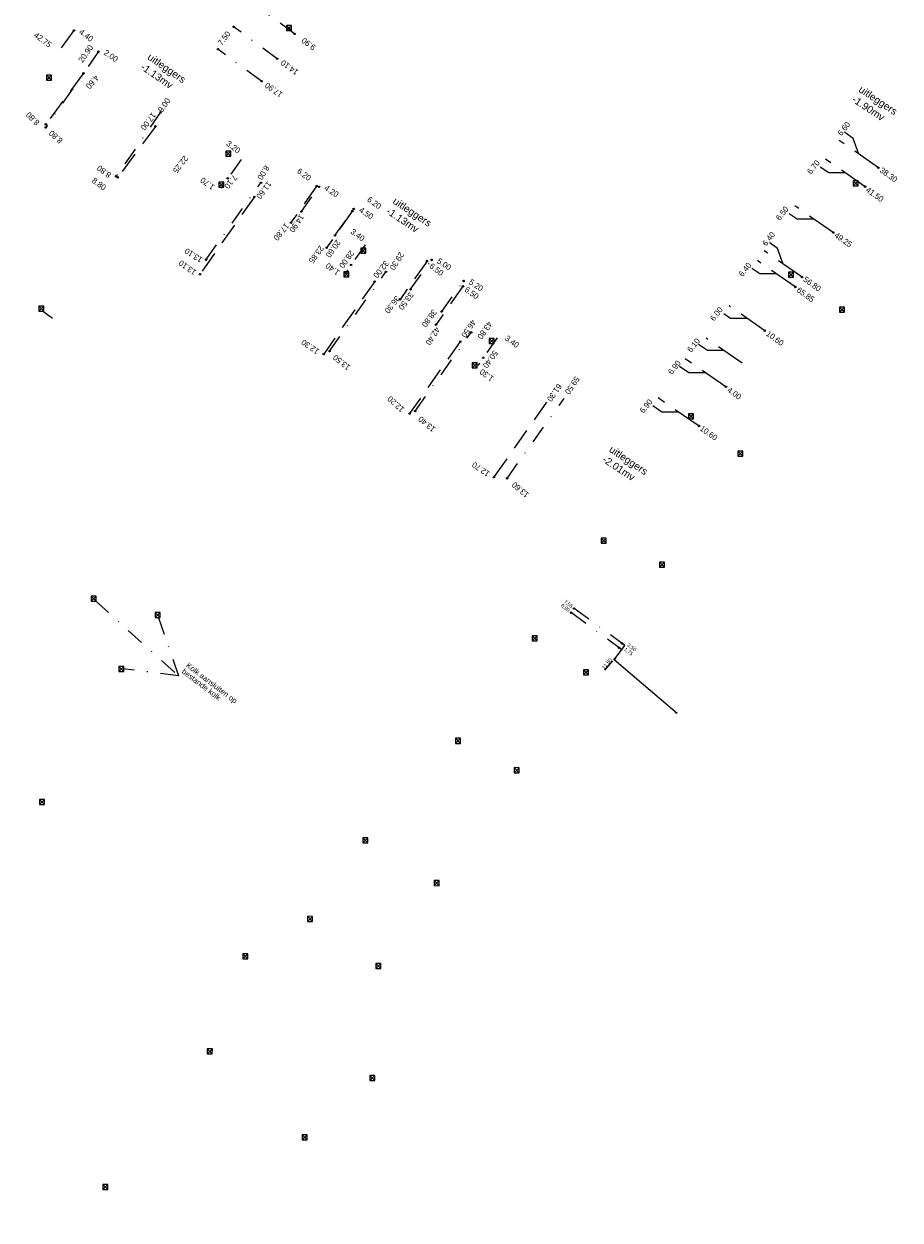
# Model space of a CAD drawing. Header units: inches. Extents: x 0 to 191500, y 0 to 342750.
# Tile 526 of 547: x 189725 to 189847, y 334929 to 335095. Entities that reach past the tile are written whole.
import ezdxf

# ---------------------------------------------------------------- set-up
doc = ezdxf.new("R2010")
doc.units = ezdxf.units.IN
doc.header["$MEASUREMENT"] = 0
for name, pattern in [('RI-GWA_HUISAANSLUITING', [23, 4, -1.8, 2.6, -1.8, 4.6, -1.8, 4.6, -1.8]), ('RI-HWA_HUISAANSLUITING', [4.8, 3, -1.8]), ('RI-HWA_KOLKAANSLUITING', [4.3, 2.5, -1.8]), ('RI-VWA_HUISAANSLUITING', [6.1, 2.5, -1.8, 0, -1.8])]:
    doc.linetypes.add(name, pattern=pattern)
doc.layers.get('0').update_dxf_attribs({"lineweight": 20})
for name, color, linetype, lineweight in [('ECW', 150, 'Continuous', 20), ('N-WE-RI-GWA-MAATVOERING-T25', 30, 'RI-GWA_HUISAANSLUITING', 20), ('N-WE-RI-GWA_HUISAANSLUITING_PP_160-G', 30, 'RI-GWA_HUISAANSLUITING', 20), ('N-WE-RI-HWA-MAATVOERING-T25', 151, 'Continuous', 20), ('N-WE-RI-HWA_HUISAANSLUITING_PP_160-G', 150, 'RI-HWA_HUISAANSLUITING', 20), ('N-WE-RI-HWA_KOLK-S', 150, 'Continuous', 20), ('N-WE-RI-HWA_KOLKAANSLUITING_PP_160-G', 150, 'RI-HWA_KOLKAANSLUITING', 20), ('N-WE-RI-HWA_RIOOLPUT_ONTSTOPPINGSPUT-G', 150, 'Continuous', 20), ('N-WE-RI-INLAAT', 7, 'Continuous', 20), ('N-WE-RI-VWA-MAATVOERING-T25', 30, 'Continuous', 20), ('N-WE-RI-VWA_HUISAANSLUITING_PP_160-G', 20, 'RI-VWA_HUISAANSLUITING', 20), ('N-WE-RI-VWA_RIOOLPUT_ONTSTOPPINGSPUT-G', 30, 'Continuous', 20), ('Tekst algemeen', 7, 'Continuous', 20)]:
    doc.layers.add(name, color=color, linetype=linetype, lineweight=lineweight)
doc.styles.add('arial', font='arial.ttf')
picture_1 = doc.add_image_def('image1.ecw', size_in_pixel=(220000, 285000))

# ---------------------------------------------------------------- blocks, each defined once
blk = doc.blocks.new('A$C2C270354')
h = blk.add_hatch(color=256)
h.dxf.hatch_style = 1
edge = h.paths.add_edge_path()
edge.add_arc((0, 0), 0.1, 0, 360)
blk.add_circle((0, 0), 0.1)

msp = doc.modelspace()

# ---------------------------------------------------------------- hatches: boundary and pattern name
at = {"layer": 'N-WE-RI-VWA-MAATVOERING-T25'}
h = msp.add_hatch(color=256, dxfattribs=at)
h.paths.add_polyline_path([(189807.01988, 335006.90422), (189806.95599, 335006.95237), (189806.86943, 335006.70457)])
h.paths.add_polyline_path([(189807.08378, 335006.85608), (189807.01988, 335006.90422), (189806.86943, 335006.70457)])
h = msp.add_hatch(color=256, dxfattribs=at)
h.paths.add_polyline_path([(189815.48188, 334999.46712), (189815.43075, 334999.40619), (189815.621, 334999.244)])
h.paths.add_polyline_path([(189815.43075, 334999.40619), (189815.37986, 334999.34554), (189815.621, 334999.244)])

# ---------------------------------------------------------------- linework, layer by layer
at = {"layer": 'N-WE-RI-GWA_HUISAANSLUITING_PP_160-G'}
for points, elevation in [([(189843.509, 335074.9489), (189838.09366, 335078.7217)], 42.12), ([(189840.00675, 335079.00808), (189838.85941, 335079.82083)], 42.12), ([(189840.80133, 335076.8353), (189840.00675, 335079.00808)], 42.12), ([(189836.61757, 335074.23084), (189835.4164, 335075.05379)], 42.12), ([(189841.67977, 335072.32328), (189836.18237, 335076.15324)], 42.12), ([(189838.93107, 335074.23826), (189836.61757, 335074.23084)], 42.12), ([(189832.26943, 335067.81475), (189831.15076, 335068.58117)], 42.12), ([(189837.24958, 335065.96435), (189831.91629, 335069.67999)], 42.12), ([(189834.58294, 335067.82217), (189832.26943, 335067.81475)], 42.12), ([(189832.93373, 335059.76952), (189827.68248, 335063.428)], 42.12), ([(189829.51352, 335063.77154), (189828.44779, 335064.52649)], 42.12), ([(189830.3081, 335061.59876), (189829.51352, 335063.77154)], 42.12), ([(189831.99053, 335058.41568), (189826.73928, 335062.07416)], 42.12), ([(189827.0514, 335060.2375), (189825.97398, 335060.97567)], 42.12), ([(189829.3649, 335060.24492), (189827.0514, 335060.2375)], 42.12), ([(189827.76042, 335052.34393), (189822.83737, 335055.77375)], 42.12), ([(189822.98539, 335054.05142), (189822.07296, 335054.67655)], 42.12), ([(189825.29889, 335054.05884), (189822.98539, 335054.05142)], 42.12), ([(189819.81536, 335049.57801), (189818.54524, 335050.4482)], 42.155), ([(189824.64, 335047.865), (189819.61773, 335051.30587)], 42.155), ([(189822.37922, 335044.56517), (189816.69698, 335048.4582)], 42.155), ([(189822.12886, 335049.58543), (189819.81536, 335049.57801)], 42.155), ([(189817.2246, 335046.50426), (189815.95448, 335047.37445)], 42.155), ([(189819.5381, 335046.51169), (189817.2246, 335046.50426)], 42.155), ([(189813.4943, 335041.05955), (189812.22419, 335041.92973)], 42.155), ([(189818.64892, 335039.12046), (189812.96669, 335043.01348)], 42.155), ([(189815.80781, 335041.06697), (189813.4943, 335041.05955)], 42.155)]:
    msp.add_lwpolyline(points, dxfattribs=dict(at, elevation=elevation))
at = {"layer": 'N-WE-RI-HWA_HUISAANSLUITING_PP_160-G'}
for points, elevation in [([(189731.96013, 335094.0055), (189729.585, 335090.787)], 41.279), ([(189733.28628, 335088.0556), (189728.06099, 335080.9749)], 41.279), ([(189743.26363, 335080.69269), (189738.03834, 335073.61199)], 41.279), ([(189765.61399, 335072.40953), (189762.04786, 335067.33777)], 41.97), ([(189756.9761, 335070.9039), (189749.44122, 335060.18776)], 41.97), ([(189770.56304, 335068.92968), (189766.99692, 335063.85792)], 41.97), ([(189780.92002, 335062.01408), (189777.18134, 335056.69692)], 41.97), ([(189773.66383, 335059.1702), (189766.5891, 335049.10848)], 41.97), ([(189785.90998, 335058.50548), (189782.1713, 335053.18831)], 41.97), ([(189785.5252, 335050.83007), (189778.50799, 335040.85015)], 41.97), ([(189797.496, 335042.413), (189790.1912, 335032.02407)], 41.783)]:
    msp.add_lwpolyline(points, dxfattribs=dict(at, elevation=elevation))
for points in [[(189731.96013, 335094.0055), (189729.585, 335090.787)], [(189733.28628, 335088.0556), (189728.06099, 335080.9749)], [(189743.26363, 335080.69269), (189738.03834, 335073.61199)], [(189765.61399, 335072.40953), (189762.04786, 335067.33777)], [(189756.9761, 335070.9039), (189749.44122, 335060.18776)], [(189770.56304, 335068.92968), (189766.99692, 335063.85792)], [(189780.92002, 335062.01408), (189777.18134, 335056.69692)], [(189773.66383, 335059.1702), (189766.5891, 335049.10848)], [(189785.90998, 335058.50548), (189782.1713, 335053.18831)], [(189785.5252, 335050.83007), (189778.50799, 335040.85015)], [(189797.496, 335042.413), (189790.1912, 335032.02407)]]:
    msp.add_lwpolyline(points, dxfattribs=at)
at = {"layer": 'N-WE-RI-HWA_KOLK-S'}
for p, q in [((189761.44587, 335094.67533), (189761.44437, 335093.97887)), ((189761.44437, 335093.97887), (189762.14232, 335094.67383)), ((189761.44437, 335093.97887), (189762.14083, 335093.97738)), ((189762.14083, 335093.97738), (189761.44587, 335094.67533)), ((189762.14232, 335094.67383), (189761.44587, 335094.67533)), ((189762.14083, 335093.97738), (189762.14232, 335094.67383)), ((189728.14413, 335087.77966), (189728.14264, 335087.08321)), ((189728.14264, 335087.08321), (189728.84059, 335087.77817)), ((189728.14264, 335087.08321), (189728.83909, 335087.08171)), ((189728.83909, 335087.08171), (189728.14413, 335087.77966)), ((189728.84059, 335087.77817), (189728.14413, 335087.77966)), ((189728.83909, 335087.08171), (189728.84059, 335087.77817)), ((189753.02726, 335077.24646), (189753.02576, 335076.55001)), ((189753.02576, 335076.55001), (189753.72371, 335077.24496)), ((189753.02576, 335076.55001), (189753.72222, 335076.54851)), ((189753.72222, 335076.54851), (189753.02726, 335077.24646)), ((189753.72371, 335077.24496), (189753.02726, 335077.24646)), ((189753.72222, 335076.54851), (189753.72371, 335077.24496)), ((189752.03455, 335072.94601), (189752.03306, 335072.24956)), ((189752.03306, 335072.24956), (189752.73101, 335072.94451)), ((189752.03306, 335072.24956), (189752.72951, 335072.24806)), ((189752.72951, 335072.24806), (189752.03455, 335072.94601)), ((189752.73101, 335072.94451), (189752.03455, 335072.94601)), ((189752.72951, 335072.24806), (189752.73101, 335072.94451)), ((189840.02013, 335073.13098, 42.072), (189840.01863, 335072.43453, 42.072)), ((189840.01863, 335072.43453, 42.072), (189840.71658, 335073.12949, 42.072)), ((189840.01863, 335072.43453, 42.072), (189840.71508, 335072.43303, 42.072)), ((189840.71508, 335072.43303, 42.072), (189840.02013, 335073.13098, 42.072)), ((189840.71658, 335073.12949, 42.072), (189840.02013, 335073.13098, 42.072)), ((189840.71508, 335072.43303, 42.072), (189840.71658, 335073.12949, 42.072)), ((189771.7544, 335063.7827), (189771.7529, 335063.08624)), ((189771.7529, 335063.08624), (189772.45085, 335063.7812)), ((189772.44935, 335063.08475), (189771.7544, 335063.7827)), ((189772.45085, 335063.7812), (189771.7544, 335063.7827)), ((189772.44935, 335063.08475), (189772.45085, 335063.7812)), ((189771.7529, 335063.08624), (189772.44935, 335063.08475)), ((189769.36523, 335060.51959), (189769.36373, 335059.82314)), ((189769.36373, 335059.82314), (189770.06168, 335060.5181)), ((189770.06019, 335059.82164), (189769.36523, 335060.51959)), ((189770.06168, 335060.5181), (189769.36523, 335060.51959)), ((189770.06019, 335059.82164), (189770.06168, 335060.5181)), ((189831.06513, 335060.47598, 42.075), (189831.06363, 335059.77953, 42.075)), ((189831.06363, 335059.77953, 42.075), (189831.76158, 335060.47449, 42.075)), ((189831.76008, 335059.77803, 42.075), (189831.06513, 335060.47598, 42.075)), ((189831.76158, 335060.47449, 42.075), (189831.06513, 335060.47598, 42.075)), ((189831.76008, 335059.77803, 42.075), (189831.76158, 335060.47449, 42.075)), ((189769.36373, 335059.82314), (189770.06019, 335059.82164)), ((189831.06363, 335059.77953, 42.075), (189831.76008, 335059.77803, 42.075)), ((189727.07241, 335055.7645), (189727.07092, 335055.06805)), ((189727.07092, 335055.06805), (189727.76887, 335055.76301)), ((189727.07092, 335055.06805), (189727.76737, 335055.06655)), ((189727.76737, 335055.06655), (189727.07241, 335055.7645)), ((189727.76887, 335055.76301), (189727.07241, 335055.7645)), ((189727.76737, 335055.06655), (189727.76887, 335055.76301)), ((189838.11913, 335055.60598, 42.086), (189838.11763, 335054.90953, 42.086)), ((189838.11763, 335054.90953, 42.086), (189838.81558, 335055.60449, 42.086)), ((189838.81408, 335054.90803, 42.086), (189838.11913, 335055.60598, 42.086)), ((189838.81558, 335055.60449, 42.086), (189838.11913, 335055.60598, 42.086)), ((189838.81408, 335054.90803, 42.086), (189838.81558, 335055.60449, 42.086)), ((189838.11763, 335054.90953, 42.086), (189838.81408, 335054.90803, 42.086)), ((189789.52173, 335051.26854), (189789.52023, 335050.57208)), ((189789.52023, 335050.57208), (189790.21818, 335051.26704)), ((189789.52023, 335050.57208), (189790.21668, 335050.57059)), ((189790.21668, 335050.57059), (189789.52173, 335051.26854)), ((189790.21818, 335051.26704), (189789.52173, 335051.26854)), ((189790.21668, 335050.57059), (189790.21818, 335051.26704)), ((189787.16621, 335047.90452), (189787.16471, 335047.20806)), ((189787.16471, 335047.20806), (189787.86266, 335047.90302)), ((189787.16471, 335047.20806), (189787.86116, 335047.20657)), ((189787.86116, 335047.20657), (189787.16621, 335047.90452)), ((189787.86266, 335047.90302), (189787.16621, 335047.90452)), ((189787.86116, 335047.20657), (189787.86266, 335047.90302)), ((189817.19413, 335040.81198, 42.156), (189817.19263, 335040.11553, 42.156)), ((189817.19263, 335040.11553, 42.156), (189817.89058, 335040.81049, 42.156)), ((189817.19263, 335040.11553, 42.156), (189817.88908, 335040.11403, 42.156)), ((189817.88908, 335040.11403, 42.156), (189817.19413, 335040.81198, 42.156)), ((189817.89058, 335040.81049, 42.156), (189817.19413, 335040.81198, 42.156)), ((189817.88908, 335040.11403, 42.156), (189817.89058, 335040.81049, 42.156)), ((189824.00213, 335035.62098, 42.136), (189824.00063, 335034.92453, 42.136)), ((189824.00063, 335034.92453, 42.136), (189824.69858, 335035.61949, 42.136)), ((189824.69708, 335034.92303, 42.136), (189824.00213, 335035.62098, 42.136)), ((189824.69858, 335035.61949, 42.136), (189824.00213, 335035.62098, 42.136)), ((189824.69708, 335034.92303, 42.136), (189824.69858, 335035.61949, 42.136)), ((189824.00063, 335034.92453, 42.136), (189824.69708, 335034.92303, 42.136)), ((189805.07913, 335023.57598, 42.213), (189805.07763, 335022.87953, 42.213)), ((189805.07763, 335022.87953, 42.213), (189805.77558, 335023.57449, 42.213)), ((189805.77408, 335022.87803, 42.213), (189805.07913, 335023.57598, 42.213)), ((189805.77558, 335023.57449, 42.213), (189805.07913, 335023.57598, 42.213)), ((189805.77408, 335022.87803, 42.213), (189805.77558, 335023.57449, 42.213)), ((189805.07763, 335022.87953, 42.213), (189805.77408, 335022.87803, 42.213)), ((189813.16313, 335020.23598, 42.209), (189813.16163, 335019.53953, 42.209)), ((189813.16163, 335019.53953, 42.209), (189813.85958, 335020.23449, 42.209)), ((189813.85808, 335019.53803, 42.209), (189813.16313, 335020.23598, 42.209)), ((189813.85958, 335020.23449, 42.209), (189813.16313, 335020.23598, 42.209)), ((189813.85808, 335019.53803, 42.209), (189813.85958, 335020.23449, 42.209)), ((189813.16163, 335019.53953, 42.209), (189813.85808, 335019.53803, 42.209)), ((189734.33093, 335015.52422), (189734.32943, 335014.82777)), ((189734.32943, 335014.82777), (189735.02738, 335015.52272)), ((189735.02589, 335014.82627), (189734.33093, 335015.52422)), ((189735.02738, 335015.52272), (189734.33093, 335015.52422)), ((189735.02589, 335014.82627), (189735.02738, 335015.52272)), ((189734.32943, 335014.82777), (189735.02589, 335014.82627)), ((189743.22342, 335013.23765), (189743.22193, 335012.5412)), ((189743.22193, 335012.5412), (189743.91987, 335013.23615)), ((189743.22193, 335012.5412), (189743.91838, 335012.5397)), ((189743.91838, 335012.5397), (189743.22342, 335013.23765)), ((189743.91987, 335013.23615), (189743.22342, 335013.23765)), ((189743.91838, 335012.5397), (189743.91987, 335013.23615)), ((189795.50513, 335010.01098, 42.228), (189795.50363, 335009.31453, 42.228)), ((189795.50363, 335009.31453, 42.228), (189796.20158, 335010.00949, 42.228)), ((189795.50363, 335009.31453, 42.228), (189796.20008, 335009.31303, 42.228)), ((189796.20008, 335009.31303, 42.228), (189795.50513, 335010.01098, 42.228)), ((189796.20158, 335010.00949, 42.228), (189795.50513, 335010.01098, 42.228)), ((189796.20008, 335009.31303, 42.228), (189796.20158, 335010.00949, 42.228)), ((189738.17864, 335005.77959), (189738.17714, 335005.08313)), ((189738.17714, 335005.08313), (189738.87509, 335005.77809)), ((189738.8736, 335005.08164), (189738.17864, 335005.77959)), ((189738.87509, 335005.77809), (189738.17864, 335005.77959)), ((189738.8736, 335005.08164), (189738.87509, 335005.77809)), ((189802.60713, 335005.31498, 42.258), (189802.60563, 335004.61853, 42.258)), ((189802.60563, 335004.61853, 42.258), (189803.30358, 335005.31349, 42.258)), ((189803.30208, 335004.61703, 42.258), (189802.60713, 335005.31498, 42.258)), ((189803.30358, 335005.31349, 42.258), (189802.60713, 335005.31498, 42.258)), ((189803.30208, 335004.61703, 42.258), (189803.30358, 335005.31349, 42.258)), ((189738.17714, 335005.08313), (189738.8736, 335005.08164)), ((189802.60563, 335004.61853, 42.258), (189803.30208, 335004.61703, 42.258)), ((189784.87252, 334995.79697), (189784.87103, 334995.10052)), ((189784.87103, 334995.10052), (189785.56897, 334995.79548)), ((189784.87252, 334995.79697), (189785.56748, 334995.09903)), ((189785.56897, 334995.79548), (189784.87252, 334995.79697)), ((189785.56748, 334995.09903), (189785.56897, 334995.79548)), ((189784.87103, 334995.10052), (189785.56748, 334995.09903)), ((189793.00913, 334991.72698, 42.31), (189793.00763, 334991.03053, 42.31)), ((189793.00763, 334991.03053, 42.31), (189793.70558, 334991.72549, 42.31)), ((189793.00763, 334991.03053, 42.31), (189793.70408, 334991.02903, 42.31)), ((189793.70408, 334991.02903, 42.31), (189793.00913, 334991.72698, 42.31)), ((189793.70558, 334991.72549, 42.31), (189793.00913, 334991.72698, 42.31)), ((189793.70408, 334991.02903, 42.31), (189793.70558, 334991.72549, 42.31)), ((189727.16552, 334987.31997), (189727.16403, 334986.62352)), ((189727.16403, 334986.62352), (189727.86197, 334987.31848)), ((189727.16552, 334987.31997), (189727.86048, 334986.62203)), ((189727.86197, 334987.31848), (189727.16552, 334987.31997)), ((189727.86048, 334986.62203), (189727.86197, 334987.31848)), ((189727.16403, 334986.62352), (189727.86048, 334986.62203)), ((189772.01952, 334981.99997), (189772.01803, 334981.30352)), ((189772.01803, 334981.30352), (189772.71597, 334981.99848)), ((189772.01952, 334981.99997), (189772.71448, 334981.30203)), ((189772.71597, 334981.99848), (189772.01952, 334981.99997)), ((189772.71448, 334981.30203), (189772.71597, 334981.99848)), ((189772.01803, 334981.30352), (189772.71448, 334981.30203)), ((189781.90852, 334976.05297), (189781.90703, 334975.35652)), ((189781.90703, 334975.35652), (189782.60497, 334976.05148)), ((189781.90703, 334975.35652), (189782.60348, 334975.35503)), ((189781.90852, 334976.05297), (189782.60348, 334975.35503)), ((189782.60497, 334976.05148), (189781.90852, 334976.05297)), ((189782.60348, 334975.35503), (189782.60497, 334976.05148)), ((189764.34852, 334971.10097), (189764.34703, 334970.40452)), ((189764.34703, 334970.40452), (189765.04497, 334971.09948)), ((189764.34703, 334970.40452), (189765.04348, 334970.40303)), ((189764.34852, 334971.10097), (189765.04348, 334970.40303)), ((189765.04497, 334971.09948), (189764.34852, 334971.10097)), ((189765.04348, 334970.40303), (189765.04497, 334971.09948)), ((189755.38952, 334965.88597), (189755.38803, 334965.18952)), ((189755.38803, 334965.18952), (189756.08597, 334965.88448)), ((189755.38952, 334965.88597), (189756.08448, 334965.18803)), ((189756.08597, 334965.88448), (189755.38952, 334965.88597)), ((189756.08448, 334965.18803), (189756.08597, 334965.88448)), ((189755.38803, 334965.18952), (189756.08448, 334965.18803)), ((189773.80952, 334964.57097), (189773.80803, 334963.87452)), ((189773.80803, 334963.87452), (189774.50597, 334964.56948)), ((189773.80803, 334963.87452), (189774.50448, 334963.87303)), ((189773.80952, 334964.57097), (189774.50448, 334963.87303)), ((189774.50597, 334964.56948), (189773.80952, 334964.57097)), ((189774.50448, 334963.87303), (189774.50597, 334964.56948)), ((189750.45452, 334952.72497), (189750.45303, 334952.02852)), ((189750.45303, 334952.02852), (189751.15097, 334952.72348)), ((189750.45452, 334952.72497), (189751.14948, 334952.02703)), ((189751.15097, 334952.72348), (189750.45452, 334952.72497)), ((189751.14948, 334952.02703), (189751.15097, 334952.72348)), ((189750.45303, 334952.02852), (189751.14948, 334952.02703)), ((189772.98252, 334949.00297), (189772.98103, 334948.30652)), ((189772.98103, 334948.30652), (189773.67897, 334949.00148)), ((189772.98252, 334949.00297), (189773.67748, 334948.30503)), ((189773.67897, 334949.00148), (189772.98252, 334949.00297)), ((189773.67748, 334948.30503), (189773.67897, 334949.00148)), ((189772.98103, 334948.30652), (189773.67748, 334948.30503)), ((189763.60652, 334940.79097), (189763.60503, 334940.09452)), ((189763.60503, 334940.09452), (189764.30297, 334940.78948)), ((189763.60652, 334940.79097), (189764.30148, 334940.09303)), ((189764.30297, 334940.78948), (189763.60652, 334940.79097)), ((189764.30148, 334940.09303), (189764.30297, 334940.78948)), ((189763.60503, 334940.09452), (189764.30148, 334940.09303)), ((189735.96852, 334933.89797), (189735.96703, 334933.20152)), ((189735.96703, 334933.20152), (189736.66497, 334933.89648)), ((189735.96852, 334933.89797), (189736.66348, 334933.20003)), ((189736.66497, 334933.89648), (189735.96852, 334933.89797)), ((189736.66348, 334933.20003), (189736.66497, 334933.89648)), ((189735.96703, 334933.20152), (189736.66348, 334933.20003))]:
    msp.add_line(p, q, dxfattribs=at)
at = {"layer": 'N-WE-RI-HWA_KOLKAANSLUITING_PP_160-G'}
for points in [[(189762.55666, 335093.51761), (189757.72047, 335097.06885)], [(189755.13556, 335076.1099), (189752.31718, 335072.10157)], [(189772.34734, 335064.25221), (189769.58647, 335060.32569)], [(189727.58785, 335055.11456), (189728.96771, 335054.07099)], [(189790.67112, 335051.36815), (189787.96777, 335047.52343)]]:
    msp.add_lwpolyline(points, dxfattribs=at)
at = {"layer": 'N-WE-RI-HWA_RIOOLPUT_ONTSTOPPINGSPUT-G'}
for p, q in [((189732.058, 335094.02604), (189731.86226, 335093.98496)), ((189731.93959, 335094.10337), (189731.98067, 335093.90763)), ((189728.15885, 335080.99543), (189727.96312, 335080.95436)), ((189728.04045, 335081.07276), (189728.08152, 335080.87703)), ((189738.13621, 335073.63253), (189737.94047, 335073.59145)), ((189738.0178, 335073.70985), (189738.05888, 335073.51412)), ((189765.71185, 335072.43007), (189765.51612, 335072.38899)), ((189765.59345, 335072.5074), (189765.63452, 335072.31166)), ((189770.66091, 335068.95022), (189770.46517, 335068.90915)), ((189770.5425, 335069.02755), (189770.58358, 335068.83182)), ((189781.01789, 335062.03462), (189780.82215, 335061.99355)), ((189780.89948, 335062.11195), (189780.94056, 335061.91622)), ((189749.53909, 335060.2083), (189749.34336, 335060.16722)), ((189749.42069, 335060.28562), (189749.46176, 335060.08989)), ((189786.00785, 335058.52602), (189785.81211, 335058.48494)), ((189785.88944, 335058.60335), (189785.93052, 335058.40761)), ((189766.68697, 335049.12902), (189766.49123, 335049.08794)), ((189766.56856, 335049.20635), (189766.60964, 335049.01061)), ((189778.60586, 335040.87069), (189778.41012, 335040.82961)), ((189778.48745, 335040.94802), (189778.52853, 335040.75228)), ((189790.28906, 335032.04461), (189790.09333, 335032.00353)), ((189790.17066, 335032.12194), (189790.21174, 335031.9262))]:
    msp.add_line(p, q, dxfattribs=at)
for centre in [(189731.96013, 335094.0055), (189728.06099, 335080.9749), (189738.03834, 335073.61199), (189765.61399, 335072.40953), (189770.56304, 335068.92968), (189780.92002, 335062.01408), (189749.44122, 335060.18776), (189785.90998, 335058.50548), (189766.5891, 335049.10848), (189778.50799, 335040.85015), (189790.1912, 335032.02407)]:
    msp.add_circle(centre, 0.1, dxfattribs=at)
at = {"layer": 'N-WE-RI-VWA-MAATVOERING-T25'}
for p, q in [((189806.86943, 335006.70457), (189808.36178, 335008.68498)), ((189806.86943, 335006.70457), (189806.95599, 335006.95237)), ((189807.08378, 335006.85608), (189806.86943, 335006.70457)), ((189815.621, 334999.244), (189806.86943, 335006.70457)), ((189815.37971, 334999.34537), (189815.48188, 334999.46712)), ((189815.621, 334999.244), (189815.37986, 334999.34554))]:
    msp.add_line(p, q, dxfattribs=at)
at = {"layer": 'N-WE-RI-VWA_HUISAANSLUITING_PP_160-G'}
for p, q in [((189734.88259, 335014.92178), (189746.45411, 335004.48164)), ((189808.37477, 335008.67551), (189801.30313, 335013.82861)), ((189743.64831, 335012.62995), (189746.45411, 335004.48164)), ((189807.95005, 335008.05782), (189800.89667, 335013.23587)), ((189746.45411, 335004.48164), (189738.79954, 335005.41779))]:
    msp.add_line(p, q, dxfattribs=at)
for points, elevation in [([(189762.55666, 335093.51761), (189757.72047, 335097.06885)], 41.54502), ([(189760.1492, 335090.07609), (189754.10397, 335094.51514)], 41.55513), ([(189735.35323, 335091.06013), (189728.05577, 335080.54409)], 41.358), ([(189757.97103, 335086.96234), (189751.92579, 335091.40139)], 41.56427), ([(189743.96891, 335082.64702), (189737.81168, 335073.77412)], 41.592), ([(189750.28171, 335062.20454), (189757.87986, 335072.87591)], 41.592), ([(189763.50066, 335068.87382), (189765.93671, 335072.29518)], 41.592), ([(189768.14393, 335065.56776), (189770.75398, 335069.23349)], 41.592), ([(189778.65237, 335058.0856), (189781.55243, 335062.15865)], 41.592), ([(189767.40086, 335049.52445), (189775.23102, 335060.52165)], 41.592), ([(189782.96979, 335055.01154), (189785.98585, 335059.2475)], 41.592), ([(189779.27068, 335041.19573), (189787.04283, 335052.11148)], 41.592), ([(189792.03216, 335031.86387), (189799.92033, 335042.94254)], 42.30878)]:
    msp.add_lwpolyline(points, dxfattribs=dict(at, elevation=elevation))
for points in [[(189760.1492, 335090.07609), (189754.10397, 335094.51514)], [(189735.35323, 335091.06013), (189728.05577, 335080.54409)], [(189757.97103, 335086.96234), (189751.92579, 335091.40139)], [(189743.96891, 335082.64702), (189737.81168, 335073.77412)], [(189750.28171, 335062.20454), (189757.87986, 335072.87591)], [(189763.50066, 335068.87382), (189765.93671, 335072.29518)], [(189768.14393, 335065.56776), (189770.75398, 335069.23349)], [(189778.65237, 335058.0856), (189781.55243, 335062.15865)], [(189767.40086, 335049.52445), (189775.23102, 335060.52165)], [(189782.96979, 335055.01154), (189785.98585, 335059.2475)], [(189779.27068, 335041.19573), (189787.04283, 335052.11148)], [(189792.03216, 335031.86387), (189799.92033, 335042.94254)]]:
    msp.add_lwpolyline(points, dxfattribs=at)
at = {"layer": 'N-WE-RI-VWA_RIOOLPUT_ONTSTOPPINGSPUT-G'}
for p, q in [((189754.1941, 335094.55847), (189754.01384, 335094.47182)), ((189754.06064, 335094.60527), (189754.1473, 335094.42502)), ((189751.88247, 335091.49152), (189751.96912, 335091.31126)), ((189735.44335, 335091.10346), (189735.2631, 335091.0168)), ((189735.3099, 335091.15026), (189735.39656, 335090.97001)), ((189752.01592, 335091.44472), (189751.83567, 335091.35806)), ((189728.1459, 335080.58742), (189727.96564, 335080.50076)), ((189728.01244, 335080.63422), (189728.0991, 335080.45396)), ((189737.9018, 335073.81744), (189737.72155, 335073.73079)), ((189737.76835, 335073.86424), (189737.85501, 335073.68399)), ((189766.02684, 335072.33851), (189765.84658, 335072.25185)), ((189765.89338, 335072.3853), (189765.98004, 335072.20505)), ((189770.84411, 335069.27682), (189770.66385, 335069.19017)), ((189770.71065, 335069.32362), (189770.79731, 335069.14337)), ((189750.37184, 335062.24787), (189750.19158, 335062.16121)), ((189750.23838, 335062.29467), (189750.32504, 335062.11441)), ((189781.64256, 335062.20197), (189781.4623, 335062.11532)), ((189781.5091, 335062.24877), (189781.59576, 335062.06852)), ((189786.07598, 335059.29083), (189785.89573, 335059.20418)), ((189785.94253, 335059.33763), (189786.02918, 335059.15738)), ((189767.49098, 335049.56777), (189767.31073, 335049.48112)), ((189767.35753, 335049.61457), (189767.44419, 335049.43432)), ((189779.3608, 335041.23906), (189779.18055, 335041.15241)), ((189779.22735, 335041.28586), (189779.314, 335041.10561)), ((189792.12229, 335031.9072), (189791.94204, 335031.82054)), ((189791.98884, 335031.95399), (189792.07549, 335031.77374)), ((189808.0608, 335009.0133), (189807.88055, 335008.92665)), ((189807.92735, 335009.0601), (189808.014, 335008.87985)), ((189807.63713, 335008.39703), (189807.45688, 335008.31038)), ((189807.50368, 335008.44383), (189807.59033, 335008.26358))]:
    msp.add_line(p, q, dxfattribs=at)
for centre in [(189754.10397, 335094.51514), (189751.92579, 335091.40139), (189735.35323, 335091.06013), (189728.05577, 335080.54409), (189737.81168, 335073.77412), (189765.93671, 335072.29518), (189770.75398, 335069.23349), (189750.28171, 335062.20454), (189781.55243, 335062.15865), (189785.98585, 335059.2475), (189767.40086, 335049.52445), (189779.27068, 335041.19573), (189792.03216, 335031.86387), (189807.97067, 335008.96998), (189807.547, 335008.35371)]:
    msp.add_circle(centre, 0.1, dxfattribs=at)

# ---------------------------------------------------------------- block references
at = {"layer": 'N-WE-RI-INLAAT', "rotation": 0.06357443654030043}
for p in [(189762.55666, 335093.51761), (189760.1492, 335090.07609), (189733.28628, 335088.0556), (189757.97103, 335086.96234), (189743.96891, 335082.64702), (189743.26363, 335080.69269), (189843.509, 335074.9489, 42.12), (189753.29498, 335073.49221), (189757.87986, 335072.87591), (189841.67977, 335072.32328, 42.12), (189756.9761, 335070.9039), (189763.50066, 335068.87382), (189762.04786, 335067.33777), (189768.14393, 335065.56776), (189837.24958, 335065.96435, 42.12), (189766.99692, 335063.85792), (189770.39173, 335061.47092), (189775.23102, 335060.52165), (189773.66383, 335059.1702), (189831.99053, 335058.41568, 42.12), (189832.93373, 335059.76952, 42.12), (189777.18134, 335056.69692), (189778.65237, 335058.0856), (189782.96979, 335055.01154), (189782.1713, 335053.18831), (189787.04283, 335052.11148), (189827.76042, 335052.34393, 42.12), (189785.5252, 335050.83007), (189788.71551, 335048.58686), (189822.37922, 335044.56517, 42.155), (189818.64892, 335039.12046, 42.155), (189801.29764, 335013.82062), (189800.89667, 335013.23587)]:
    msp.add_blockref('A$C2C270354', p, dxfattribs=at)

# ---------------------------------------------------------------- texts
at = {"layer": 'N-WE-RI-GWA-MAATVOERING-T25', "char_height": 0.8, "width": 5.1756488, "attachment_point": 1}
for s, insert, rotation in [('6.60', (189837.75269, 335079.8043, 0.668), 51.4962889), ('6.70', (189833.53808, 335074.4778, 0.668), 51.4962889), ('38.30', (189844.08138, 335075.07761, -41.487), 324.2779542), ('41.50', (189842.15408, 335072.35917, -41.487), 324.2779542), ('6.50', (189829.212, 335068.05854, 0.668), 51.4962889), ('6.40', (189827.33552, 335064.51989, 0.668), 51.4962889), ('49.25', (189837.78933, 335066.07278, -41.487), 324.2779542), ('6.40', (189824.05748, 335060.27308, 0.668), 51.4962889), ('65.85', (189832.56874, 335058.45744, -41.487), 324.2779542), ('56.80', (189833.4757, 335059.92993, -41.487), 324.2779542), ('6.00', (189820.09131, 335054.10711, 0.668), 51.4962889), ('10.60', (189828.31735, 335052.39759, -41.487), 324.2779542), ('6.10', (189816.92091, 335049.76926, 0.668), 51.4962889), ('6.90', (189814.25501, 335046.68974, 0.668), 51.4962889), ('4.00', (189822.91836, 335044.58775, -41.487), 324.2779542), ('6.90', (189810.32652, 335041.3217, 0.668), 51.4962889), ('10.60', (189819.13436, 335039.25848, -41.487), 324.2779542)]:
    msp.add_mtext(s, dxfattribs=dict(at, insert=insert, rotation=rotation))
at = {"layer": 'N-WE-RI-HWA-MAATVOERING-T25', "char_height": 0.8, "attachment_point": 1}
for s, insert, width, rotation in [('42.75', (189726.80248, 335093.81843, 0.164), 5.1756488, 323.5076446), ('42.75', (189726.80248, 335093.81843, 0.164), 5.176, 323.5076446), ('4.40', (189733.06855, 335094.26554, 0.164), 5.1756488, 323.5076446), ('4.40', (189733.06855, 335094.26554, 0.164), 5.176, 323.5076446), ('4.60', (189735.50272, 335087.37651, -40.881), 5.1756488, 229.4771789), ('4.60', (189735.50272, 335087.37651, -40.881), 5.176, 229.4771789), ('8.80', (189726.70391, 335080.74151, 0.164), 5.1756488, 135.3809321), ('8.80', (189726.70391, 335080.74151, 0.164), 5.176, 135.3809321), ('17.00', (189743.41813, 335082.19997, 0.477), 5.1756488, 232.2002474), ('17.00', (189743.41813, 335082.19997, 0.477), 5.176, 232.2002474), ('3.20', (189753.46275, 335078.77382, 0.224), 5.1756488, 323.5076446), ('3.20', (189753.46275, 335078.77382, 0.224), 5.176, 323.5076446), ('22.25', (189747.87313, 335076.21588, 0.477), 5.1756488, 232.2002474), ('22.25', (189747.87313, 335076.21588, 0.477), 5.176, 232.2002474), ('8.80', (189736.72806, 335073.48487, 0.164), 5.1756488, 143.7599437), ('8.80', (189736.72806, 335073.48487, 0.164), 5.176, 143.7599437), ('1.70', (189751.06367, 335071.80476, 0.224), 5.1756488, 143.5076446), ('1.70', (189751.06367, 335071.80476, 0.224), 5.176, 143.5076446), ('7.10', (189754.67829, 335073.55136, 0.477), 5.1756488, 231.0175588), ('7.10', (189754.67829, 335073.55136, 0.477), 5.176, 231.0175588), ('6.20', (189763.28845, 335074.96383, -40.737), 5.1756488, 323.5076446), ('6.20', (189763.28845, 335074.96383, -40.737), 5.176, 323.5076446), ('11.60', (189759.45439, 335072.65723, 0.477), 5.1756488, 232.5504181), ('11.60', (189759.45439, 335072.65723, 0.477), 5.176, 232.5504181), ('6.20', (189773.00373, 335071.03562, 0.855), 5.1756488, 323.5076446), ('6.20', (189773.00373, 335071.03562, 0.855), 5.176, 323.5076446), ('17.80', (189761.8754, 335066.82418, 0.477), 5.1756488, 230.8785265), ('17.80', (189761.8754, 335066.82418, 0.477), 5.176, 230.8785265), ('3.40', (189770.70695, 335066.56647, 0.224), 5.1756488, 323.5076446), ('3.40', (189770.70695, 335066.56647, 0.224), 5.176, 323.5076446), ('23.85', (189766.69106, 335063.7608, 0.477), 5.1756488, 233.6135574), ('23.85', (189766.69106, 335063.7608, 0.477), 5.176, 233.6135574), ('28.00', (189770.89285, 335063.09223, 0.477), 5.1756488, 233.9039834), ('28.00', (189770.89285, 335063.09223, 0.477), 5.176, 233.9039834), ('13.10', (189748.5541, 335059.98473, 0.855), 5.1756488, 144.6195801), ('13.10', (189748.5541, 335059.98473, 0.855), 5.176, 144.6195801), ('1.40', (189768.42365, 335059.93464, 0.224), 5.1756488, 143.5076446), ('1.40', (189768.42365, 335059.93464, 0.224), 5.176, 143.5076446), ('32.00', (189775.69659, 335061.65312, 0.477), 5.1756488, 231.6178376), ('32.00', (189775.69659, 335061.65312, 0.477), 5.176, 231.6178376), ('6.50', (189781.6367, 335061.7819, 0.855), 5.1756488, 323.5076446), ('6.50', (189781.6367, 335061.7819, 0.855), 5.176, 323.5076446), ('6.50', (189786.52009, 335058.52605, 0.855), 5.1756488, 323.5076446), ('6.50', (189786.52009, 335058.52605, 0.855), 5.176, 323.5076446), ('36.30', (189777.23511, 335056.7854, 0.477), 5.1756488, 232.5503837), ('36.30', (189777.23511, 335056.7854, 0.477), 5.176, 232.5503837), ('46.50', (189787.77334, 335053.5115, 0.477), 5.1756488, 235.7888786), ('46.50', (189787.77334, 335053.5115, 0.477), 5.176, 235.7888786), ('42.40', (189782.78431, 335052.5021, 0.477), 5.1756488, 237.1079797), ('42.40', (189782.78431, 335052.5021, 0.477), 5.176, 237.1079797), ('3.40', (189792.12238, 335051.77322, 0.224), 5.1756488, 323.5076446), ('3.40', (189792.12238, 335051.77322, 0.224), 5.176, 323.5076446), ('12.30', (189765.59072, 335049.00927, 0.855), 5.1756488, 144.9391374), ('12.30', (189765.59072, 335049.00927, 0.855), 5.176, 144.9391374), ('50.40', (189790.82408, 335049.22275, 0.477), 5.1756488, 234.1802889), ('50.40', (189790.82408, 335049.22275, 0.477), 5.176, 234.1802889), ('1.30', (189789.78874, 335045.23038, 0.224), 5.1756488, 143.5076446), ('1.30', (189789.78874, 335045.23038, 0.224), 5.176, 143.5076446), ('61.30', (189799.68513, 335044.61441, 0.477), 5.1756488, 235.3540172), ('61.30', (189799.68513, 335044.61441, 0.477), 5.176, 235.3540172), ('12.20', (189777.30043, 335040.95266, 0.855), 5.1756488, 136.9905654), ('12.20', (189777.30043, 335040.95266, 0.855), 5.176, 136.9905654), ('12.70', (189789.2616, 335032.03315, 0.668), 5.1756488, 145.6678165), ('12.70', (189789.2616, 335032.03315, 0.668), 5.176, 145.6678165)]:
    msp.add_mtext(s, dxfattribs=dict(at, insert=insert, width=width, rotation=rotation))
at = {"layer": 'N-WE-RI-VWA-MAATVOERING-T25', "attachment_point": 1}
for s, insert, char_height, width, rotation in [('7.50', (189751.83708, 335092.33169, 0.44927), 0.8, 5.1756488, 53.0631146), ('7.50', (189751.83708, 335092.33169, 0.44927), 0.8, 5.176, 53.0631146), ('20.90', (189732.50121, 335089.91524, 0.477), 0.8, 5.1756488, 54.7105657), ('20.90', (189732.50121, 335089.91524, 0.477), 0.8, 5.176, 54.7105657), ('9.90', (189765.10124, 335091.18841, 83.82435), 0.8, 5.1756488, 144.0131055), ('9.90', (189765.10124, 335091.18841, 83.82435), 0.8, 5.176, 144.0131055), ('2.00', (189736.44538, 335091.38171, 0.243), 0.8, 5.1756488, 326.7116095), ('2.00', (189736.44538, 335091.38171, 0.243), 0.8, 5.176, 326.7116095), ('14.10', (189762.69378, 335087.74689, 83.83445), 0.8, 5.1756488, 144.0131055), ('14.10', (189762.69378, 335087.74689, 83.83445), 0.8, 5.176, 144.0131055), ('17.90', (189760.51561, 335084.63313, 83.84359), 0.8, 5.1756488, 144.0131055), ('17.90', (189760.51561, 335084.63313, 83.84359), 0.8, 5.176, 144.0131055), ('9.00', (189743.53702, 335083.02065, 0.477), 0.8, 5.1756488, 54.7105657), ('9.00', (189743.53702, 335083.02065, 0.477), 0.8, 5.176, 54.7105657), ('8.80', (189729.95446, 335078.23199, 0.243), 0.8, 5.1756488, 138.7154005), ('8.80', (189729.95446, 335078.23199, 0.243), 0.8, 5.176, 138.7154005), ('8.00', (189759.13609, 335074.93064, 42.069), 0.8, 5.1756488, 237.7702699), ('8.00', (189759.13609, 335074.93064, 42.069), 0.8, 5.176, 237.7702699), ('8.80', (189734.84521, 335073.64353, 0.477), 0.8, 5.1756488, 323.5076446), ('8.80', (189734.84521, 335073.64353, 0.477), 0.8, 5.176, 323.5076446), ('4.20', (189767.02886, 335072.61676, 0.477), 0.8, 5.1756488, 326.7116095), ('4.20', (189767.02886, 335072.61676, 0.477), 0.8, 5.176, 326.7116095), ('14.90', (189763.93679, 335068.10589, 42.069), 0.8, 5.1756488, 235.6342017), ('14.90', (189763.93679, 335068.10589, 42.069), 0.8, 5.176, 235.6342017), ('4.50', (189771.84613, 335069.55507, 0.477), 0.8, 5.1756488, 326.7116095), ('4.50', (189771.84613, 335069.55507, 0.477), 0.8, 5.176, 326.7116095), ('20.60', (189769.00282, 335064.58128, 42.069), 0.8, 5.1756488, 234.9300008), ('20.60', (189769.00282, 335064.58128, 42.069), 0.8, 5.176, 234.9300008), ('13.10', (189749.43979, 335061.71503, 0.477), 0.8, 5.1756488, 146.840065), ('13.10', (189749.43979, 335061.71503, 0.477), 0.8, 5.176, 146.840065), ('29.30', (189777.804, 335062.90726, 42.069), 0.8, 5.1756488, 237.0791246), ('29.30', (189777.804, 335062.90726, 42.069), 0.8, 5.176, 237.0791246), ('5.00', (189782.64458, 335062.48022, 0.477), 0.8, 5.1756488, 326.7116095), ('5.00', (189782.64458, 335062.48022, 0.477), 0.8, 5.176, 326.7116095), ('5.20', (189787.078, 335059.56908, 0.477), 0.8, 5.1756488, 326.7116095), ('5.20', (189787.078, 335059.56908, 0.477), 0.8, 5.176, 326.7116095), ('33.50', (189779.13787, 335057.29708, 42.069), 0.8, 5.1756488, 233.617738), ('33.50', (189779.13787, 335057.29708, 42.069), 0.8, 5.176, 233.617738), ('38.80', (189782.35845, 335054.90131, 42.069), 0.8, 5.1756488, 233.6260176), ('38.80', (189782.35845, 335054.90131, 42.069), 0.8, 5.176, 233.6260176), ('43.80', (189790.0473, 335053.27382, 42.069), 0.8, 5.1756488, 234.915111), ('43.80', (189790.0473, 335053.27382, 42.069), 0.8, 5.176, 234.915111), ('13.50', (189769.85968, 335046.79072, 0.477), 0.8, 5.1756488, 140.8720059), ('13.50', (189769.85968, 335046.79072, 0.477), 0.8, 5.176, 140.8720059), ('59.50', (189802.13479, 335045.6437, 42.07678), 0.8, 5.1756488, 236.1712626), ('59.50', (189802.13479, 335045.6437, 42.07678), 0.8, 5.176, 236.1712626), ('13.40', (189781.66197, 335038.21119, 0.477), 0.8, 5.1756488, 140.1604737), ('13.40', (189781.66197, 335038.21119, 0.477), 0.8, 5.176, 140.1604737), ('13.60', (189794.63704, 335029.10637, 1.186), 0.8, 5.1756488, 140.1426198), ('13.60', (189794.63704, 335029.10637, 1.186), 0.8, 5.176, 140.1426198), ('6,90', (189799.73567, 335014.50108), 0.5, 3.6171257, 323), ('7,55', (189800.13721, 335015.05108), 0.5, 3.6171257, 323), ('2,50', (189808.94635, 335009.02983), 0.5, 3.6171257, 323), ('{\\L11,50}', (189805.11839, 335005.65542), 0.5, 3.6171257, 49), ('1,75', (189808.48596, 335008.44503), 0.5, 3.6171257, 323)]:
    msp.add_mtext(s, dxfattribs=dict(at, insert=insert, char_height=char_height, width=width, rotation=rotation))
at = {"layer": 'Tekst algemeen', "style": 'arial'}
for s, p in [('bestande kolk ', (189746.83191, 335004.91939, -82.024)), ('Kolk aansluiten op  ', (189747.43215, 335005.75964, -82.024))]:
    msp.add_text(s, height=0.75, rotation=322.7076679, dxfattribs=at).set_placement(p)
at = {"layer": 'Tekst algemeen', "char_height": 1, "width": 11.8386661, "attachment_point": 1, "style": 'arial'}
for s, insert, rotation in [('uitleggers\\P-1.13mv ', (189742.61999, 335090.9048), 325.3092978), ('uitleggers\\P-1.90mv ', (189841.23648, 335086.40831), 326.2540728), ('uitleggers\\P-1.13mv ', (189776.63604, 335070.91059), 326.2540728), ('uitleggers\\P-2.01mv ', (189806.62406, 335036.46667), 326.2540728)]:
    msp.add_mtext(s, dxfattribs=dict(at, insert=insert, rotation=rotation))

# ---------------------------------------------------------------- pictures from other files: only their frames are drawn
at = {"layer": 'ECW'}
image = msp.add_image(picture_1, insert=(180500, 328500), size_in_units=(11000, 14250), dxfattribs=at)
image.dxf.flags = 7

doc.saveas('drawing.dxf')
